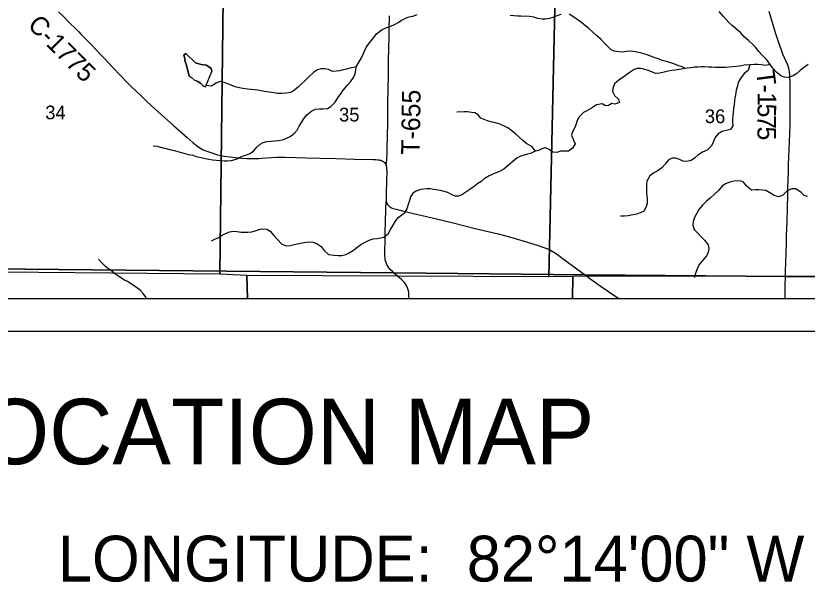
# Model space of a CAD drawing. Extents: x 0 to 34, y 0 to 22.
# Drawn here: x 16.45 to 18.866, y 13.234 to 14.964 of the extents above; entities that cross this region are included whole.
import ezdxf

# ---------------------------------------------------------------- set-up
doc = ezdxf.new("R2010")
doc.units = 0
for name, color, linetype in [('GM_X_County_Road', 7, 'Continuous'), ('GM_X_County_Road_Text', 7, 'Continuous'), ('GM_X_Minor_Lake', 7, 'Continuous'), ('GM_X_Minor_River', 7, 'Continuous'), ('GM_X_Rail_Line', 7, 'Continuous'), ('GM_X_Section', 7, 'Continuous'), ('GM_X_Section_Text', 7, 'Continuous'), ('GM_X_Township_Road', 7, 'Continuous'), ('GM_X_Township_Road_Text', 7, 'Continuous'), ('GM_X_US_Shield', 7, 'Continuous'), ('SH_Data', 7, 'Continuous'), ('SH_Text', 7, 'Continuous')]:
    doc.layers.add(name, color=color, linetype=linetype)

msp = doc.modelspace()

# ---------------------------------------------------------------- linework, layer by layer
at = {"layer": 'GM_X_County_Road'}
for points in [[(16.5809, 14.9755), (16.5985, 14.9582), (16.6095, 14.9473), (16.6183, 14.9386), (16.6294, 14.9277), (16.6426, 14.9146), (16.6491, 14.908), (16.662, 14.8948), (16.6813, 14.8747), (16.6963, 14.859), (16.7069, 14.8477), (16.7199, 14.8343), (16.7452, 14.8069), (16.7709, 14.78), (16.7884, 14.7623), (16.8039, 14.7471), (16.8327, 14.7189), (16.8483, 14.7036), (16.8641, 14.6888), (16.8942, 14.6619), (16.9314, 14.6289), (16.973, 14.5915), (16.9918, 14.5753), (17.0015, 14.5676), (17.009, 14.5622), (17.0168, 14.5573), (17.0223, 14.5546), (17.0308, 14.551), (17.0484, 14.5449), (17.0632, 14.5403), (17.0751, 14.5372), (17.0873, 14.5348), (17.1026, 14.5325), (17.121, 14.5304), (17.1396, 14.5289), (17.1551, 14.5279), (17.1706, 14.5274), (17.1829, 14.5274), (17.1922, 14.5278), (17.2014, 14.5286), (17.2169, 14.5301), (17.2324, 14.5311), (17.2479, 14.5316), (17.2728, 14.5314), (17.3379, 14.5298), (17.3783, 14.5289), (17.428, 14.5277), (17.4839, 14.5262), (17.5398, 14.5252), (17.5492, 14.5247), (17.5555, 14.5241), (17.5586, 14.5237), (17.5618, 14.5231), (17.5651, 14.5223), (17.5679, 14.5211), (17.571, 14.5194), (17.5737, 14.5174), (17.5761, 14.5152), (17.578, 14.5124), (17.5796, 14.5099), (17.5808, 14.5067)], [(17.5808, 14.5067), (17.5814, 14.5045), (17.5817, 14.5023), (17.5823, 14.4977), (17.5827, 14.4883), (17.582, 14.4602), (17.5806, 14.4199), (17.5805, 14.4075), (17.5807, 14.4013), (17.5813, 14.3973), (17.5814, 14.3961)], [(17.6047, 14.178), (17.6, 14.1823), (17.5935, 14.1889), (17.5895, 14.1936), (17.5859, 14.1985), (17.5829, 14.2038), (17.5816, 14.2066), (17.5796, 14.2123), (17.5782, 14.2183), (17.5774, 14.2244), (17.5769, 14.2305), (17.5768, 14.2429), (17.5776, 14.2771), (17.5783, 14.2988), (17.5792, 14.3392), (17.5795, 14.3672), (17.5797, 14.3758), (17.58, 14.3793), (17.5801, 14.3818), (17.5804, 14.385), (17.5807, 14.3877), (17.5811, 14.3925), (17.5814, 14.3961)], [(17.5814, 14.3961), (17.582, 14.394), (17.5827, 14.3917), (17.5834, 14.3902), (17.5851, 14.3872), (17.587, 14.3849), (17.5892, 14.3829), (17.5915, 14.3809), (17.594, 14.3793), (17.5977, 14.3773), (17.6025, 14.3754), (17.6114, 14.3729), (17.6264, 14.3692), (17.6475, 14.364), (17.6777, 14.3568), (17.7351, 14.343), (17.7895, 14.33), (17.8528, 14.3144), (17.8922, 14.3053), (17.9224, 14.2979), (17.9465, 14.2917), (17.9644, 14.2866), (18.012, 14.2724), (18.0447, 14.2623), (18.0594, 14.2573), (18.0711, 14.2528), (18.0824, 14.2475), (18.0932, 14.2413), (18.1036, 14.2344), (18.1213, 14.2217), (18.1787, 14.1792), (18.1882, 14.1722)], [(17.6507, 14.1), (17.6504, 14.1078), (17.6498, 14.1171), (17.6488, 14.1234), (17.6473, 14.1295), (17.6451, 14.1354), (17.6438, 14.1383), (17.6423, 14.141), (17.6388, 14.1463), (17.6368, 14.1488), (17.6326, 14.1534), (17.628, 14.1577), (17.6091, 14.1739), (17.6047, 14.178)], [(18.1882, 14.1722), (18.2063, 14.159), (18.2342, 14.1393), (18.2597, 14.1216), (18.2855, 14.1043), (18.292, 14.1)]]:
    msp.add_lwpolyline(points, dxfattribs=at)
at = {"layer": 'GM_X_Minor_Lake'}
for points in [[(17.0492, 14.7933), (17.0466, 14.8024), (17.0329, 14.8128), (17.0166, 14.8151), (16.9992, 14.8205), (16.9693, 14.8487), (16.9632, 14.8435), (16.9654, 14.8377), (16.9677, 14.8241), (16.971, 14.8126), (16.9793, 14.7792), (16.9865, 14.7757), (16.9956, 14.7673), (17.0062, 14.7631), (17.0141, 14.7577), (17.0232, 14.749), (17.0296, 14.747)], [(17.0296, 14.747), (17.0232, 14.749), (17.0141, 14.7577), (17.0062, 14.7631), (16.9956, 14.7673), (16.9865, 14.7757), (16.9793, 14.7792), (16.971, 14.8126), (16.9677, 14.8241), (16.9654, 14.8377), (16.9632, 14.8435), (16.9693, 14.8487), (16.9992, 14.8205), (17.0166, 14.8151), (17.0329, 14.8128), (17.0466, 14.8024), (17.0492, 14.7933)], [(17.0296, 14.747), (17.0492, 14.7933)]]:
    msp.add_lwpolyline(points, dxfattribs=at)
at = {"layer": 'GM_X_Minor_River'}
for points in [[(16.8699, 14.5665), (16.8809, 14.565), (16.8957, 14.5615), (16.909, 14.5584), (16.9204, 14.5557), (16.9352, 14.5518), (16.9484, 14.5483), (16.9632, 14.5441), (16.9773, 14.5402), (16.9905, 14.5375), (17.0012, 14.5344), (17.0163, 14.5305), (17.0292, 14.5278), (17.0395, 14.5259), (17.0505, 14.5239), (17.0619, 14.5227), (17.0767, 14.5215), (17.0865, 14.5211), (17.096, 14.5207), (17.1089, 14.5214), (17.1264, 14.5266), (17.1393, 14.5338), (17.1549, 14.5387), (17.1644, 14.5428), (17.1762, 14.5503), (17.1858, 14.5628), (17.1961, 14.5715), (17.2056, 14.5768), (17.217, 14.5798), (17.2291, 14.5805), (17.2409, 14.5816), (17.2511, 14.5831), (17.2641, 14.5853), (17.2774, 14.5898), (17.2876, 14.5947), (17.3002, 14.6037), (17.3094, 14.6147), (17.3151, 14.6261), (17.3223, 14.6378), (17.3285, 14.6484), (17.3391, 14.6609), (17.3536, 14.6734), (17.365, 14.6783), (17.3772, 14.6794), (17.3889, 14.6797), (17.4015, 14.6808), (17.4121, 14.6864), (17.4251, 14.7001), (17.4339, 14.7129), (17.4434, 14.7277), (17.4503, 14.7379), (17.4617, 14.7504), (17.472, 14.7618), (17.4815, 14.7754), (17.4861, 14.7868), (17.4881, 14.7978), (17.4889, 14.8077), (17.5057, 14.835), (17.511, 14.8463), (17.5152, 14.8562), (17.5202, 14.8668), (17.529, 14.8797), (17.5404, 14.8937), (17.5519, 14.9085), (17.5683, 14.9217), (17.5835, 14.9277), (17.5956, 14.9322), (17.6067, 14.9375), (17.6177, 14.9435), (17.6276, 14.9503), (17.641, 14.9565)], [(17.6747, 14.9672), (17.6614, 14.9615), (17.6504, 14.9596), (17.641, 14.9565)], [(18.1147, 14.9675), (18.1018, 14.9633), (18.0924, 14.9598), (18.0799, 14.956), (18.0673, 14.9537), (18.0571, 14.9536), (18.0442, 14.9559), (18.0317, 14.9592), (18.0184, 14.9615), (17.9926, 14.9629), (17.982, 14.9629), (17.971, 14.9632), (17.96, 14.9647)], [(18.4938, 14.8025), (18.4846, 14.8074), (18.4714, 14.8123), (18.4592, 14.8175), (18.4436, 14.8217), (18.4326, 14.8247), (18.4231, 14.8273), (18.4125, 14.8318), (18.4011, 14.8356), (18.3886, 14.8408), (18.3745, 14.8457), (18.3601, 14.8499), (18.3476, 14.8529), (18.3351, 14.8551), (18.3252, 14.8554), (18.315, 14.8546), (18.3028, 14.8531), (18.2911, 14.8534), (18.277, 14.8553), (18.2675, 14.8598), (18.255, 14.8727), (18.2451, 14.8825), (18.2363, 14.8923), (18.2242, 14.9026), (18.2108, 14.915), (18.1998, 14.9245), (18.1903, 14.9324), (18.1774, 14.943), (18.1645, 14.9524), (18.1512, 14.9615), (18.1398, 14.9687)], [(18.8693, 14.8146), (18.8553, 14.8047), (18.8447, 14.7963), (18.8348, 14.7876), (18.8231, 14.7803), (18.8083, 14.7757), (18.7969, 14.7765), (18.7863, 14.7799), (18.7734, 14.7904), (18.7616, 14.8037), (18.7536, 14.8154), (18.7429, 14.829), (18.7292, 14.8438), (18.7189, 14.8551), (18.709, 14.8676), (18.6995, 14.8767), (18.6877, 14.8873), (18.6744, 14.8998), (18.6626, 14.9123), (18.6524, 14.9209), (18.6371, 14.9346), (18.6276, 14.9436), (18.6109, 14.9614), (18.598, 14.9765)], [(18.7538, 14.815), (18.7395, 14.8123), (18.727, 14.8138), (18.716, 14.8149), (18.7043, 14.8145), (18.691, 14.8137), (18.6739, 14.8125), (18.6644, 14.811), (18.65, 14.809), (18.6379, 14.8075), (18.6174, 14.8059), (18.5984, 14.8054), (18.5848, 14.8062), (18.5753, 14.8065), (18.5651, 14.8072), (18.5529, 14.8076), (18.5423, 14.8076), (18.5321, 14.8071), (18.5226, 14.8067), (18.5101, 14.8052), (18.5002, 14.8036), (18.4752, 14.7994), (18.4631, 14.7978), (18.4528, 14.7963), (18.4422, 14.7943), (18.4297, 14.792), (18.4168, 14.789), (18.4047, 14.7878), (18.3944, 14.7912), (18.3807, 14.7964), (18.3678, 14.8009), (18.3572, 14.8028), (18.3477, 14.8032), (18.3379, 14.7997), (18.3254, 14.7913), (18.3155, 14.7841), (18.303, 14.7749), (18.2921, 14.7685), (18.2784, 14.7559), (18.2735, 14.746), (18.2721, 14.7324), (18.2782, 14.7206), (18.29, 14.7093), (18.2934, 14.699), (18.279, 14.6941), (18.2695, 14.6963), (18.2597, 14.6902), (18.2502, 14.6887), (18.2399, 14.6951), (18.2236, 14.6916), (18.2081, 14.6817), (18.1933, 14.6733), (18.1835, 14.668), (18.1699, 14.655), (18.1642, 14.6436), (18.1601, 14.6311), (18.1556, 14.6208), (18.1495, 14.6094), (18.1469, 14.5988), (18.153, 14.584), (18.158, 14.5731), (18.1497, 14.559), (18.1372, 14.5506), (18.1277, 14.5498), (18.1136, 14.5498), (18.1019, 14.5463), (18.0894, 14.5467), (18.0787, 14.555), (18.0677, 14.5599), (18.0567, 14.5572), (18.0461, 14.5518), (18.0336, 14.5495), (18.0215, 14.5427), (18.012, 14.5407), (18.0018, 14.5384), (17.9912, 14.5346), (17.9802, 14.5285), (17.9677, 14.5182), (17.9533, 14.5064), (17.9405, 14.4957), (17.9287, 14.4896), (17.912, 14.482), (17.8954, 14.4747), (17.8806, 14.4656), (17.8708, 14.458), (17.8605, 14.4519), (17.8507, 14.4435), (17.8393, 14.4351), (17.8269, 14.4271), (17.8117, 14.4168), (17.8019, 14.4126), (17.7916, 14.413), (17.7802, 14.4182), (17.7692, 14.4239), (17.7582, 14.4265), (17.7464, 14.4299), (17.7259, 14.4336), (17.7161, 14.4347), (17.7051, 14.4347), (17.6948, 14.4343), (17.6853, 14.4327)], [(18.6914, 14.8137), (18.6857, 14.7962), (18.674, 14.7871), (18.6626, 14.7726), (18.6559, 14.7601), (18.6532, 14.7495), (18.6491, 14.7366), (18.6476, 14.7225), (18.6458, 14.713), (18.6443, 14.7028), (18.6435, 14.6925), (18.6417, 14.68), (18.6402, 14.6682), (18.6391, 14.6588), (18.6387, 14.6474), (18.6388, 14.6379), (18.6392, 14.6273), (18.632, 14.6166), (18.607, 14.6105), (18.5945, 14.6032), (18.585, 14.5918), (18.579, 14.5781), (18.5741, 14.5664), (18.5612, 14.5534), (18.5472, 14.5473), (18.5325, 14.5378), (18.5222, 14.529), (18.512, 14.5222), (18.4991, 14.5187), (18.4877, 14.5198), (18.4767, 14.5243), (18.4646, 14.5285), (18.454, 14.5284), (18.4422, 14.5223), (18.4335, 14.5113), (18.4222, 14.4995), (18.4086, 14.4896), (18.398, 14.4843), (18.3862, 14.4751), (18.3772, 14.4584), (18.3757, 14.4485), (18.3753, 14.4379), (18.3754, 14.4235), (18.3765, 14.4136), (18.3777, 14.4034), (18.3774, 14.3913), (18.3751, 14.3799), (18.3676, 14.367), (18.3566, 14.362), (18.3448, 14.3582), (18.3338, 14.3558), (18.3198, 14.3528), (18.3088, 14.3512), (18.2963, 14.3512)], [(17.4888, 14.807), (17.4741, 14.8051), (17.46, 14.801), (17.4501, 14.7987), (17.4383, 14.7961), (17.4285, 14.7943), (17.4167, 14.7939), (17.4049, 14.7993), (17.3939, 14.802), (17.381, 14.8017), (17.3715, 14.7983), (17.3601, 14.7912), (17.3449, 14.7775), (17.3323, 14.7651), (17.3213, 14.7552), (17.3121, 14.7454), (17.2984, 14.7348), (17.2885, 14.7299), (17.2764, 14.7269), (17.2623, 14.7259), (17.2502, 14.7259), (17.2384, 14.7282), (17.224, 14.7302), (17.2092, 14.7326), (17.1997, 14.7345), (17.1894, 14.7364), (17.18, 14.7376), (17.169, 14.7388), (17.1576, 14.74), (17.1431, 14.7412), (17.1329, 14.7435), (17.12, 14.7466), (17.1079, 14.752), (17.0866, 14.7597), (17.0737, 14.7628), (17.0623, 14.7575), (17.0475, 14.7485), (17.0312, 14.7508)], [(18.0365, 14.5501), (18.0256, 14.5647), (18.0108, 14.573), (17.9979, 14.5832), (17.9773, 14.6021), (17.9655, 14.6112), (17.9522, 14.621), (17.9287, 14.6327), (17.915, 14.6364), (17.9044, 14.6387), (17.89, 14.6432), (17.8797, 14.6465), (17.8702, 14.6507), (17.8615, 14.6613), (17.8516, 14.6669), (17.8417, 14.6688), (17.8296, 14.6699), (17.8201, 14.6699), (17.7966, 14.6691)], [(18.867, 14.4114), (18.8571, 14.4147), (18.8476, 14.4238), (18.832, 14.4355), (18.8188, 14.4355), (18.804, 14.4282), (18.7911, 14.4145), (18.779, 14.4107), (18.7653, 14.4152), (18.7524, 14.4228), (18.7399, 14.4299), (18.73, 14.4314), (18.7182, 14.4325), (18.7084, 14.4325), (18.6959, 14.4313), (18.6822, 14.4434), (18.6715, 14.4559), (18.6613, 14.4593), (18.6434, 14.4588), (18.6298, 14.4554), (18.6165, 14.4504), (18.6067, 14.4436), (18.5954, 14.4299), (18.5829, 14.4188), (18.5704, 14.407), (18.559, 14.3979), (18.5466, 14.3857), (18.536, 14.3716), (18.528, 14.3587), (18.522, 14.3477), (18.5186, 14.3352), (18.5168, 14.3245), (18.5217, 14.3113), (18.5335, 14.2988), (18.5427, 14.2886), (18.5529, 14.278), (18.5643, 14.2644), (18.5663, 14.253), (18.5637, 14.2412), (18.5595, 14.231), (18.5482, 14.2173), (18.538, 14.2051), (18.5327, 14.1956), (18.5274, 14.1831), (18.524, 14.1736), (18.5218, 14.1641)], [(17.6853, 14.4327), (17.6721, 14.4282), (17.6622, 14.4224), (17.6554, 14.4103), (17.6521, 14.3993), (17.6483, 14.3875), (17.6438, 14.3742), (17.6362, 14.3613)], [(17.0473, 14.2759), (17.0602, 14.2819), (17.0697, 14.2864), (17.0815, 14.2943), (17.091, 14.2992), (17.1028, 14.3041), (17.1153, 14.306), (17.126, 14.3052), (17.1381, 14.3032), (17.1484, 14.3024), (17.159, 14.3027), (17.1704, 14.3042), (17.1807, 14.3064), (17.1905, 14.3102), (17.2, 14.3128), (17.2164, 14.312), (17.227, 14.3058), (17.2379, 14.2921), (17.2478, 14.2811), (17.2625, 14.2666), (17.2762, 14.2608), (17.2879, 14.2623), (17.3005, 14.2649), (17.3107, 14.2675), (17.3244, 14.2705), (17.3366, 14.2727), (17.3487, 14.273), (17.3586, 14.2718), (17.3707, 14.2676), (17.3821, 14.2588), (17.3919, 14.2466), (17.4051, 14.2344), (17.4218, 14.2328), (17.4347, 14.232), (17.4461, 14.2319), (17.4575, 14.2345), (17.4678, 14.2394), (17.4811, 14.2473), (17.4929, 14.2568), (17.5032, 14.2651), (17.5165, 14.2719), (17.5287, 14.2787), (17.5409, 14.282), (17.553, 14.2839), (17.5636, 14.2853), (17.5743, 14.2876), (17.5872, 14.2974), (17.5941, 14.3107), (17.6021, 14.3239), (17.6098, 14.3364), (17.6174, 14.3478), (17.6362, 14.3613)], [(16.8489, 14.1), (16.8473, 14.1039), (16.8394, 14.1157), (16.8303, 14.1256), (16.8159, 14.1356), (16.8057, 14.1425), (16.7909, 14.152), (16.7799, 14.1574), (16.7701, 14.1639), (16.7587, 14.1719), (16.7485, 14.1796), (16.7372, 14.1876), (16.7243, 14.1975), (16.7118, 14.2101), (16.7027, 14.2204)]]:
    msp.add_lwpolyline(points, dxfattribs=at)
at = {"layer": 'GM_X_Rail_Line'}
msp.add_lwpolyline([(13.2404, 20.2494), (13.2404, 14.2201), (13.6735, 14.2183), (14.0803, 14.2108), (14.0815, 14.2107), (14.0897, 14.2103), (14.1083, 14.2096), (14.1487, 14.209), (14.1729, 14.2085), (14.1862, 14.2082), (14.913, 14.2046), (16.2742, 14.1914), (17.6045, 14.1785), (18.188, 14.1728), (18.7997, 14.167), (19.082, 14.1642), (19.0858, 15.176)], dxfattribs=at)
msp.add_lwpolyline([(13.2404, 14.2201), (13.2404, 14.1), (19.0825, 14.1), (19.082, 14.1642), (18.7997, 14.167), (18.188, 14.1728), (17.6045, 14.1785), (16.2742, 14.1914), (14.913, 14.2046), (14.1862, 14.2082), (14.1729, 14.2085), (14.1487, 14.209), (14.1083, 14.2096), (14.0897, 14.2103), (14.0815, 14.2107), (14.0803, 14.2108), (13.6735, 14.2183)], close=True, dxfattribs=at)
at = {"layer": 'GM_X_Section'}
for points in [[(16.0735, 15.1863), (17.0854, 15.1843), (17.0728, 14.1742), (16.1871, 14.1826), (16.0597, 14.1843)], [(17.0854, 15.1843), (18.0996, 15.1714), (18.0777, 14.1666), (17.1558, 14.1702), (17.0728, 14.1742)], [(18.0996, 15.1714), (19.0804, 15.1729), (19.0847, 14.1682), (18.1505, 14.1672), (18.0777, 14.1666)]]:
    msp.add_lwpolyline(points, close=True, dxfattribs=at)
at = {"layer": 'GM_X_Township_Road'}
for points in [[(17.5808, 14.5067), (17.5816, 14.5121), (17.5822, 14.5165), (17.5826, 14.5207), (17.583, 14.5253), (17.5833, 14.5302), (17.5838, 14.5382), (17.5845, 14.5648), (17.585, 14.5928), (17.5856, 14.6394), (17.5858, 14.6642), (17.5859, 14.7007), (17.5868, 14.7351), (17.5878, 14.7883), (17.5884, 14.8256), (17.5892, 14.866), (17.5897, 14.8969), (17.5905, 14.9278), (17.5909, 14.9559), (17.5911, 14.9637)], [(18.7999, 14.1665), (18.8003, 14.1829), (18.801, 14.211), (18.8019, 14.2397), (18.8027, 14.2664), (18.8036, 14.2922), (18.805, 14.3357), (18.807, 14.4164), (18.8076, 14.4382), (18.8083, 14.4661), (18.809, 14.4847), (18.8097, 14.5095), (18.8105, 14.5317), (18.8121, 14.5801), (18.813, 14.6027), (18.8139, 14.6306), (18.8142, 14.6555), (18.8141, 14.6989), (18.814, 14.7238), (18.814, 14.761), (18.8138, 14.7765), (18.8132, 14.7857), (18.8126, 14.7919), (18.8115, 14.7979), (18.8099, 14.8038), (18.8069, 14.8126), (18.8023, 14.8241), (18.7923, 14.8468), (18.7877, 14.8584), (18.7834, 14.8701), (18.7774, 14.8877), (18.7699, 14.9114), (18.7645, 14.9293), (18.7505, 14.977)], [(18.7986, 14.1), (18.7986, 14.1016), (18.7989, 14.1169), (18.7992, 14.1303), (18.7994, 14.1409), (18.7999, 14.1665)]]:
    msp.add_lwpolyline(points, dxfattribs=at)
at = {"layer": 'GM_X_US_Shield'}
for points in [[(16.1863, 14.1), (17.1574, 14.1), (17.1558, 14.1702), (17.0728, 14.1742), (16.1871, 14.1826)], [(17.1574, 14.1), (18.1496, 14.1), (18.1505, 14.1672), (18.0777, 14.1666), (17.1558, 14.1702)], [(18.1496, 14.1), (19.0855, 14.1), (19.0847, 14.1682), (18.1505, 14.1672)]]:
    msp.add_lwpolyline(points, close=True, dxfattribs=at)
at = {"layer": 'SH_Data'}
for p, q in [((13.2404, 14.1), (20.0404, 14.1)), ((13.1404, 14), (20.1404, 14))]:
    msp.add_line(p, q, dxfattribs=at)

# ---------------------------------------------------------------- texts
at = {"layer": 'GM_X_County_Road_Text'}
msp.add_text('C-1775', height=0.05682, rotation=315.0006, dxfattribs=at).set_placement((16.4835, 14.9324))
at = {"layer": 'GM_X_Section_Text'}
for s, p in [('34', (16.5401, 14.6476)), ('35', (17.4372, 14.6409)), ('36', (18.5539, 14.6359))]:
    msp.add_text(s, height=0.04186, rotation=0, dxfattribs=at).set_placement(p)
at = {"layer": 'GM_X_Township_Road_Text'}
for s, height, rotation, p in [('T', 0.0568, 277.5561, (18.7097, 14.7941)), ('-', 0.0568, 269.797, (18.7151, 14.754)), ('T-655', 0.05682, 89.157, (17.6833, 14.5391)), ('1', 0.0568, 269.7658, (18.715, 14.7307)), ('5', 0.0568, 269.745, (18.7149, 14.6957)), ('7', 0.0568, 269.7346, (18.7147, 14.6607)), ('5', 0.0568, 269.7478, (18.7146, 14.6257))]:
    msp.add_text(s, height=height, rotation=rotation, dxfattribs=at).set_placement(p)
at = {"layer": 'SH_Text'}
for s, height, p in [('ASD-250 LOCATION MAP', 0.2, (15.0359, 13.5938)), ('LATITUDE:  40°51\'26" N    LONGITUDE:  82°14\'00" W', 0.14, (14.3207, 13.2355))]:
    msp.add_text(s, height=height, dxfattribs=at).set_placement(p)

doc.saveas('drawing.dxf')
